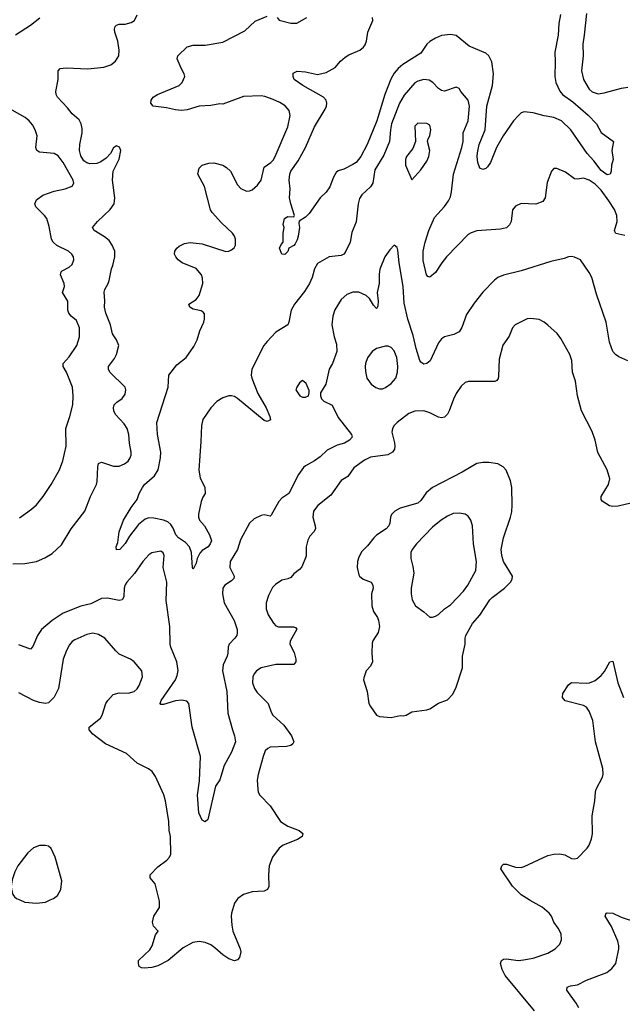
# Model space of a CAD drawing. Header units: inches. Extents: x 2057696 to 2160536, y 827480 to 1016834.
# Tile 309 of 422: x 2065216 to 2069293, y 979294 to 985955. Entities that reach past the tile are written whole.
import ezdxf

# ---------------------------------------------------------------- set-up
doc = ezdxf.new("R2010")
doc.units = ezdxf.units.IN
doc.header["$MEASUREMENT"] = 0
doc.layers.add('C0967', color=7, linetype='Continuous')
doc.layers.add('C0968', color=7, linetype='Continuous')

msp = doc.modelspace()

# ---------------------------------------------------------------- linework, layer by layer
at = {"layer": 'C0967', "color": 5}
for points, elevation in [([(2065216.4, 980000), (2065250, 979984.4), (2065330, 979978.4), (2065390, 979986), (2065421.5, 980000)], 620), ([(2066685.8, 980000), (2066670, 979978), (2066648.2, 979911.8), (2066645.8, 979890), (2066650.2, 979830), (2066658.2, 979790), (2066708.7, 979670), (2066712.7, 979650), (2066702.4, 979610), (2066690, 979594.5), (2066670, 979588.5), (2066630, 979601), (2066590, 979628.7), (2066537.2, 979677.2), (2066510, 979695.6), (2066470, 979712.4), (2066430, 979719.7), (2066388.4, 979711.6), (2066323, 979677), (2066220.3, 979590), (2066150, 979553.3), (2066110, 979543.5), (2066058, 979538), (2066040.1, 979540.1), (2066025.2, 979550), (2066019.3, 979570), (2066020.9, 979590), (2066097.3, 979662.7), (2066111.3, 979690), (2066135.1, 979764.9), (2066152.7, 979790), (2066122, 979822), (2066114.5, 979850), (2066124.5, 979890), (2066161.2, 979950), (2066162, 979990), (2066159.5, 980000)], 580), ([(2068699.7, 979250), (2068501, 979490), (2068479.7, 979530), (2068469.6, 979570), (2068476.2, 979590), (2068490, 979599.5), (2068510, 979602.8), (2068589.8, 979590.2), (2068625.9, 979594.1), (2068690, 979605.8), (2068790, 979641.1), (2068839.5, 979670), (2068870, 979702), (2068881.6, 979730), (2068879.7, 979770), (2068858.9, 979810), (2068829.8, 979849.8), (2068813.3, 979890), (2068799.1, 979910), (2068750, 979952), (2068670, 979995.4), (2068663.2, 980000)], 580), ([(2068999.7, 979270), (2068982, 979302), (2068918, 979390), (2068919.3, 979410), (2068942, 979418), (2068990, 979424.9), (2069050, 979457.4), (2069189.6, 979510.4), (2069222.9, 979537.1), (2069249.6, 979570.4), (2069269.7, 979670), (2069269.7, 979690), (2069262, 979722), (2069220.1, 979820.1), (2069178, 979890), (2069184, 979910), (2069190, 979913.4), (2069230, 979910.4), (2069284.6, 979884.6), (2069390, 979850.3)], 560)]:
    msp.add_lwpolyline(points, dxfattribs=dict(at, elevation=elevation))
at = {"layer": 'C0968', "color": 5}
for points, elevation in [([(2065170, 982274.9), (2065250, 982275.8), (2065330, 982290.4), (2065385.9, 982314.1), (2065435.2, 982344.8), (2065498, 982402), (2065564.7, 982510), (2065656.9, 982630), (2065695.8, 982730), (2065735.1, 982810), (2065739.7, 982830), (2065744.2, 982930), (2065750, 982953), (2065770, 982961.1), (2065850, 982934), (2065890, 982934.9), (2065926, 982950), (2065950, 982968), (2065963.6, 982990), (2065969.6, 983010), (2065971.3, 983030), (2065959.7, 983090), (2065955.4, 983150), (2065943.5, 983190), (2065921.8, 983221.8), (2065864, 983284), (2065853, 983310), (2065851.5, 983330), (2065856.2, 983350), (2065872.5, 983367.5), (2065910, 983393.4), (2065930, 983421), (2065934.5, 983450), (2065929.5, 983470), (2065825.7, 983570), (2065817.4, 983590), (2065816.9, 983610), (2065857, 983663), (2065871.8, 983690), (2065887, 983750), (2065872, 983790), (2065844.2, 983830), (2065829.8, 983890), (2065799.1, 983970), (2065790.7, 984010), (2065792.8, 984052.8), (2065787.6, 984112.4), (2065791.3, 984130), (2065814.5, 984170), (2065820.7, 984190), (2065836.2, 984270), (2065847.1, 984292.9), (2065860.5, 984350), (2065858.9, 984390), (2065842, 984430), (2065820.5, 984460.5), (2065790, 984486.9), (2065719.3, 984530), (2065709.4, 984550), (2065742, 984590), (2065828, 984672), (2065855.1, 984710), (2065859.7, 984750), (2065844.7, 984870), (2065847.6, 984930), (2065890, 985012), (2065901.2, 985070), (2065892.1, 985092.1), (2065870, 985101.2), (2065850, 985089), (2065830.4, 985049.6), (2065800.7, 985019.3), (2065765.8, 984994.2), (2065737.1, 984982.9), (2065690, 984980.7), (2065670, 984987.1), (2065650, 985000.9), (2065630, 985033.6), (2065621.7, 985070), (2065623.4, 985110), (2065639.3, 985190), (2065639.5, 985219.5), (2065632.8, 985250), (2065617.6, 985277.6), (2065570, 985318.4), (2065539.3, 985359.3), (2065472, 985430), (2065462.4, 985450), (2065459.7, 985470), (2065475.4, 985550), (2065477, 985610), (2065490, 985624.9), (2065530, 985628.7), (2065678, 985622), (2065786.2, 985633.8), (2065833.2, 985650), (2065864.7, 985675.3), (2065887, 985710), (2065889.6, 985750), (2065878.9, 985810), (2065860.4, 985870), (2065856.9, 985890), (2065861.6, 985910), (2065870, 985918.4), (2065890, 985924.2), (2065930, 985924.2), (2065970, 985935.3), (2065991.8, 985950), (2066010.9, 985989.1)], 560), ([(2065186.8, 985853.2), (2065290, 985918.4), (2065351.8, 985968.2)], 580), ([(2069310, 984495.4), (2069250, 984508.9), (2069242, 984522), (2069239.8, 984530), (2069259.4, 984590), (2069256.8, 984630), (2069239.4, 984670), (2069203, 984730), (2069150, 984802.7), (2069110, 984841.5), (2069070, 984869.8), (2069030, 984884), (2068990, 984876.9), (2068970, 984878.9), (2068910, 984923.6), (2068850, 984949.3), (2068830, 984949), (2068814.8, 984930), (2068785.8, 984854.2), (2068770.3, 984750), (2068755.1, 984724.9), (2068708.1, 984708.1), (2068608.4, 984711.6), (2068570, 984694), (2068550.7, 984669.3), (2068540.4, 984590), (2068530, 984566.6), (2068510, 984546.3), (2068470, 984537.4), (2068310, 984526.6), (2068270, 984513.7), (2068250, 984502), (2068104.4, 984350), (2068072.2, 984310), (2068030, 984244.5), (2067990, 984212.7), (2067978, 984218), (2067967.8, 984230), (2067945.2, 984325.2), (2067946.5, 984390), (2067958.5, 984450), (2067984.4, 984530), (2068022.2, 984617.8), (2068090, 984692.4), (2068117.3, 984730), (2068130, 984757.1), (2068138.3, 984790), (2068150.6, 984910), (2068208.3, 985090), (2068216.2, 985130), (2068217.2, 985190), (2068249.8, 985270), (2068259.8, 985370), (2068250, 985411.8), (2068200.9, 985470), (2068190, 985489), (2068170, 985499), (2068090, 985472.3), (2068070, 985477), (2068050, 985489.6), (2068011.5, 985530), (2067986.3, 985546.3), (2067950, 985551.3), (2067910, 985540.3), (2067890, 985527.2), (2067816.3, 985443.7), (2067785.7, 985390), (2067731.9, 985250), (2067724.1, 985210), (2067717.7, 985130), (2067680.8, 985039.2), (2067619.7, 984940.3), (2067605.3, 984850), (2067590, 984823.5), (2067531.7, 984770), (2067515.1, 984744.9), (2067506.7, 984710), (2067492.7, 984587.3), (2067464.2, 984515.8), (2067453.1, 984450), (2067419.2, 984380.8), (2067410, 984367.8), (2067390, 984359.1), (2067310, 984349.8), (2067230, 984305.4), (2067210.2, 984270), (2067194.2, 984210), (2067177.2, 984170), (2067143.4, 984116.6), (2067074.2, 984030), (2067053.2, 983990), (2067038, 983910), (2067030.3, 983890), (2066950, 983841.1), (2066890, 983777.2), (2066868.5, 983750), (2066786.7, 983590), (2066781, 983550), (2066786, 983530), (2066827.2, 983427.2), (2066883.9, 983330), (2066908.5, 983270), (2066912.1, 983247.9), (2066890, 983236.9), (2066870, 983242.7), (2066690, 983393.6), (2066670, 983406), (2066650, 983410.8), (2066630, 983409.8), (2066590, 983396.8), (2066550, 983373.3), (2066510, 983328.7), (2066455.4, 983250), (2066445.4, 983210), (2066442.5, 983102.5), (2066426.9, 982906.9), (2066436.9, 982856.9), (2066468, 982790), (2066470.8, 982750), (2066454.6, 982725.4), (2066444.2, 982695.8), (2066425.5, 982610), (2066426, 982590), (2066432.9, 982570), (2066465.3, 982530), (2066500.5, 982470), (2066513.4, 982430), (2066504, 982410), (2066490.7, 982390), (2066450, 982364.5), (2066434.8, 982345.2), (2066415.8, 982310), (2066410, 982278), (2066390, 982239), (2066385.1, 982250), (2066379.1, 982350), (2066363.9, 982390), (2066338.5, 982418.5), (2066290, 982449.8), (2066272.1, 982470), (2066255.1, 982515.1), (2066239.4, 982539.4), (2066218, 982558), (2066190, 982569.9), (2066123.1, 982583.1), (2066090, 982584.9), (2066064.2, 982575.8), (2066020.8, 982539.2), (2065958, 982462), (2065930, 982412.3), (2065894, 982370), (2065870, 982369.2), (2065869.5, 982389.5), (2065881, 982419), (2065888.7, 982490), (2065918, 982570), (2065970, 982654), (2066011.8, 982710), (2066023.6, 982750), (2066046.6, 982790), (2066060.5, 982810), (2066128.5, 982870), (2066152, 982910), (2066168.9, 982990), (2066171.8, 983030), (2066147.9, 983150), (2066143.5, 983230), (2066220.3, 983470), (2066226, 983550), (2066279.1, 983620.9), (2066341.4, 983670), (2066394.7, 983745.3), (2066417.4, 983790), (2066434, 983850), (2066461.8, 983910), (2066466.4, 983930), (2066465.7, 983965.7), (2066457.6, 983977.6), (2066444.9, 983984.9), (2066390, 983996), (2066368, 984010), (2066360.7, 984030), (2066410, 984061.1), (2066431, 984090), (2066454.3, 984170), (2066452.9, 984207.1), (2066445.1, 984230), (2066410, 984271.1), (2066315.1, 984310), (2066287.3, 984330), (2066272, 984350), (2066263.7, 984370), (2066266, 984390), (2066279.3, 984410), (2066295.9, 984424.1), (2066330, 984440.7), (2066370, 984447.3), (2066450, 984439.3), (2066610, 984387), (2066630, 984388.5), (2066650, 984399.1), (2066667.6, 984412.4), (2066675.1, 984430), (2066675.8, 984470), (2066669.6, 984490), (2066656.3, 984510), (2066581.3, 984581.3), (2066518.7, 984650), (2066507.9, 984667.9), (2066466.1, 984826.1), (2066422, 984910), (2066429.6, 984950), (2066450, 984970.6), (2066495.1, 984984.9), (2066530, 984986.7), (2066590.8, 984970), (2066615.9, 984955.9), (2066641.6, 984930), (2066690, 984838.8), (2066712.2, 984812.2), (2066750, 984795.5), (2066770, 984797.1), (2066790, 984804.9), (2066825.2, 984834.8), (2066850, 984870.5), (2066870, 984957.1), (2066914.3, 984990), (2066930, 985005.7), (2066944.5, 985030), (2067030.6, 985230), (2067046, 985306), (2067039.8, 985339.8), (2067012, 985372), (2066975, 985395), (2066930, 985415), (2066875.3, 985435.3), (2066850, 985439.5), (2066730, 985434.5), (2066590, 985383.9), (2066570, 985385.3), (2066510, 985374.5), (2066430, 985369.8), (2066350, 985345.8), (2066310, 985340.9), (2066270, 985344.4), (2066210, 985359.6), (2066118, 985370), (2066104, 985390), (2066106, 985410), (2066119.3, 985430), (2066149.3, 985450), (2066295.1, 985510), (2066314.5, 985530), (2066332.3, 985570), (2066329.5, 985590), (2066307.5, 985627.5), (2066280.9, 985690), (2066286.6, 985710), (2066348.1, 985771.9), (2066390, 985782.4), (2066470, 985782.4), (2066590, 985802), (2066739.4, 985880.6), (2066810, 985945.5), (2066890, 985979.5)], 540), ([(2066958, 985970), (2066972.4, 985952.4), (2067050, 985932.7), (2067090, 985932.4), (2067158, 985970)], 540), ([(2068876, 985990), (2068864.8, 985930), (2068859.4, 985850), (2068835.8, 985735.8), (2068839.7, 985670), (2068836.3, 985570), (2068843, 985530), (2068870, 985471.7), (2068888.4, 985450), (2068959.4, 985399.4), (2069062.9, 985310), (2069118, 985250), (2069151.1, 985191.1), (2069233.4, 985130), (2069223, 985070), (2069230.4, 985009.6), (2069221, 984970), (2069218.8, 984930), (2069211, 984910), (2069190, 984906), (2069150, 984935.4), (2069100.7, 985000.7), (2069054.8, 985050), (2068945.8, 985210), (2068881.5, 985270), (2068830, 985294.5), (2068765.1, 985305.1), (2068690, 985324.6), (2068630, 985330.8), (2068610, 985324.7), (2068590, 985307.8), (2068557.8, 985270), (2068486.2, 985170), (2068443.1, 985090), (2068401.1, 984990), (2068380.2, 984959.8), (2068370, 984947.8), (2068350, 984942.4), (2068330, 984951.8), (2068314.8, 984990), (2068310.9, 985029.1), (2068313.5, 985053.5), (2068324.9, 985110), (2068366, 985210), (2068375.8, 985370), (2068414.7, 985510), (2068421.4, 985590), (2068410.5, 985670), (2068390, 985709.7), (2068370, 985728), (2068256.7, 985776.7), (2068170, 985848.1), (2068130, 985856.1), (2068070.9, 985849.1), (2068028.8, 985831.2), (2067990, 985807.8), (2067970.2, 985790), (2067930, 985729.8), (2067807.8, 985652.2), (2067775.7, 985624.3), (2067750, 985594.2), (2067727, 985553), (2067686.6, 985450), (2067631.3, 985270), (2067566.2, 985110), (2067524.9, 985030), (2067491.6, 984990), (2067470, 984974.8), (2067410, 984945), (2067370, 984931.9), (2067358, 984922), (2067338.3, 984890), (2067314.7, 984825.3), (2067290, 984789.2), (2067250, 984749.2), (2067175.2, 984644.8), (2067150, 984618.4), (2067107.1, 984592.9), (2067104.5, 984575.5), (2067108.2, 984550), (2067099.3, 984490), (2067094, 984466), (2067080.7, 984439.3), (2067070, 984428), (2067038, 984410), (2067030, 984388), (2067010, 984366), (2066990, 984368), (2066974, 984410), (2066984.7, 984435.3), (2066998, 984450), (2066999, 984510), (2067006, 984550), (2066999.3, 984570), (2067006.6, 984610), (2067030, 984624), (2067070, 984621), (2067076, 984630), (2067049.7, 984709.7), (2067042.4, 984750), (2067046.6, 984810), (2067038.3, 984870), (2067043.5, 984910), (2067051.6, 984930), (2067100.1, 984999.9), (2067149.7, 985090), (2067209.7, 985230), (2067282, 985350), (2067291.5, 985370), (2067293.6, 985390), (2067289.6, 985410), (2067271.8, 985430), (2067131.6, 985510), (2067073.2, 985550), (2067066, 985570), (2067066.8, 985593.2), (2067092.9, 985607.1), (2067150, 985601.6), (2067230, 985584.9), (2067290, 985597.1), (2067350, 985632.2), (2067386.3, 985673.7), (2067419, 985701), (2067443.3, 985716.7), (2067518, 985750), (2067543.1, 985770), (2067553.9, 985786.1), (2067562.8, 985810), (2067570.8, 985870), (2067604.7, 985950), (2067603.9, 985970)], 520), ([(2069050, 985997.2), (2069035.6, 985850), (2069025.4, 985790), (2069029.1, 985710), (2069018, 985610), (2069031.1, 985551.1), (2069070, 985484.6), (2069090, 985467.7), (2069130, 985453.1), (2069170, 985459.5), (2069287.2, 985492.8), (2069330, 985499.5)], 540), ([(2065213.8, 982586.2), (2065296.3, 982643.7), (2065330, 982674), (2065375.1, 982730), (2065429.8, 982810), (2065485.1, 982910), (2065507.2, 982970), (2065529.7, 983070), (2065527.7, 983190), (2065555.6, 983270), (2065574.7, 983350), (2065577.7, 983410), (2065572.8, 983470), (2065532.9, 983570), (2065509.8, 983610), (2065509.8, 983630), (2065550, 983674.9), (2065603.5, 983750), (2065620.9, 983810), (2065620.4, 983870), (2065600, 983920), (2065564.7, 983950), (2065548.4, 983970), (2065542.2, 983990), (2065541.2, 984050), (2065506.2, 984110), (2065518.8, 984150), (2065516.5, 984170), (2065491.3, 984230), (2065496.2, 984250), (2065503.5, 984256.5), (2065550, 984281.1), (2065570, 984298), (2065582, 984330), (2065580.5, 984350), (2065569.6, 984370), (2065545.6, 984390), (2065467, 984427), (2065441.7, 984450), (2065430.9, 984470), (2065415.3, 984555.3), (2065398.5, 984610), (2065384.7, 984630), (2065324.2, 984690), (2065317.6, 984710), (2065330, 984736.4), (2065372.9, 984767.1), (2065450, 984796.1), (2065524, 984810), (2065570, 984828.2), (2065581.6, 984850), (2065578, 984870), (2065509.8, 984990), (2065475.2, 985035.2), (2065449.8, 985049.8), (2065350, 985059.1), (2065331.8, 985070), (2065325.7, 985090), (2065334.5, 985170), (2065321.7, 985210), (2065303.6, 985243.6), (2065281, 985270), (2065253.1, 985293.1), (2065130, 985362.7)], 580), ([(2069330, 983647.8), (2069270, 983674.7), (2069247.6, 983690), (2069229.7, 983710), (2069206.2, 983773.8), (2069183.6, 983910), (2069118.6, 984098.6), (2069087.3, 984210), (2069070, 984245.2), (2069011.2, 984331.2), (2068970, 984349.5), (2068950, 984353.6), (2068930, 984351.6), (2068899.9, 984340.1), (2068810, 984319.6), (2068610, 984255.8), (2068490, 984227.6), (2068450.7, 984210), (2068427.9, 984192.1), (2068349.2, 984110.8), (2068290, 984038), (2068239.9, 983960.1), (2068206.8, 983873.2), (2068190, 983844.5), (2068154.2, 983825.8), (2068090, 983809.5), (2068070, 983795.1), (2068048.8, 983770), (2067992.9, 983647.1), (2067970, 983629.6), (2067950, 983625.6), (2067930, 983638.4), (2067924.2, 983650), (2067899.5, 983730), (2067878.8, 983818.8), (2067842.3, 983930), (2067818, 984038), (2067811.1, 984150), (2067783.5, 984310), (2067775.1, 984395.1), (2067770, 984414), (2067750, 984428.7), (2067721.1, 984398.9), (2067687.3, 984350), (2067653, 984267), (2067647.5, 984232.5), (2067647.6, 984170), (2067634.3, 984110), (2067641.6, 984050), (2067639.8, 984020.2), (2067634.4, 984005.6), (2067630, 984002), (2067610, 984024), (2067582.4, 984070), (2067559.5, 984090), (2067510, 984110.9), (2067470, 984112.6), (2067430, 984095.6), (2067390, 984062.9), (2067347.6, 983992.4), (2067334.6, 983950), (2067327, 983890), (2067344.6, 983810), (2067360.6, 983760.6), (2067362, 983710), (2067333.4, 983630), (2067310.4, 983590), (2067288, 983490), (2067250.8, 983430), (2067251, 983410), (2067258, 983390), (2067273.4, 983373.4), (2067330, 983347.7), (2067370, 983263), (2067460.3, 983150), (2067464.9, 983130), (2067448.4, 983110), (2067414, 983090), (2067364.2, 983075.8), (2067297.4, 983042.6), (2067250, 982998.7), (2067210, 982969.7), (2067150, 982937.6), (2067135.1, 982924.9), (2067101.8, 982878.2), (2067038, 982750), (2066990, 982717.6), (2066970, 982695.6), (2066916.4, 982603.6), (2066910, 982597.2), (2066870, 982606), (2066850, 982600.9), (2066802.3, 982577.7), (2066770, 982549.4), (2066710, 982436), (2066689.1, 982370), (2066640.7, 982290), (2066637.6, 982250), (2066666.7, 982190), (2066664.4, 982175.6), (2066650, 982158.3), (2066604.4, 982130), (2066591.5, 982108.5), (2066588.1, 982070), (2066599.2, 982010), (2066667.9, 981890), (2066686.7, 981830), (2066688.4, 981810), (2066684.4, 981790), (2066672.7, 981770), (2066633.7, 981730), (2066626.6, 981713.4), (2066625.3, 981670), (2066620.3, 981650), (2066591.6, 981590), (2066587.1, 981550), (2066617.1, 981410), (2066623.4, 981263.4), (2066654.9, 981150), (2066670.3, 981110.3), (2066676, 981070), (2066650, 981000.9), (2066600.2, 980910), (2066570, 980812.7), (2066541.3, 980770), (2066490, 980544), (2066470, 980529.2), (2066450, 980539), (2066427.3, 980590), (2066419.7, 980710), (2066433.1, 980806.9), (2066438.9, 980970), (2066383.2, 981170), (2066360.5, 981330), (2066345.9, 981345.9), (2066312.1, 981352.1), (2066270, 981346.8), (2066190, 981322), (2066170, 981322.7), (2066165.6, 981330), (2066173.3, 981350), (2066270.7, 981490), (2066282.5, 981517.5), (2066288.5, 981551.5), (2066279.9, 981610), (2066237.5, 981710), (2066233.4, 981730), (2066231.1, 981850), (2066206.7, 982026.7), (2066210.6, 982150.6), (2066187.8, 982250), (2066193.6, 982330), (2066187.3, 982347.3), (2066170, 982359.5), (2066110, 982349.5), (2066090, 982334), (2066050, 982289.6), (2065992.5, 982207.5), (2065940.2, 982150), (2065930, 982131.6), (2065923.9, 982110), (2065920.3, 982050), (2065910, 982029.7), (2065890, 982026), (2065810, 982042.4), (2065770, 982038.4), (2065696.3, 982003.7), (2065630, 981987.5), (2065510, 981941), (2065434.9, 981890), (2065362.6, 981830), (2065336, 981790), (2065305.7, 981714.3), (2065290, 981697), (2065210, 981725.1)], 560), ([(2069350, 982684.7), (2069264.7, 982664.7), (2069230, 982662.4), (2069206.6, 982666.6), (2069157, 982697), (2069149.4, 982710), (2069149.6, 982730), (2069200.5, 982810), (2069209.6, 982850), (2069192, 982910), (2069126.7, 983026.7), (2069109.7, 983110), (2069089.7, 983170), (2069016.9, 983310), (2068989.7, 983410), (2068975.8, 983510), (2068956.9, 983570), (2068951.3, 983650), (2068937.4, 983690), (2068878.4, 983798.4), (2068852.1, 983832.1), (2068790, 983889.4), (2068764, 983910), (2068730, 983926), (2068673.8, 983933.8), (2068650, 983931.6), (2068567.3, 983890), (2068550.7, 983870), (2068526.9, 983813.1), (2068485.7, 983754.3), (2068460.9, 983659.1), (2068455.9, 983544.1), (2068453.2, 983526.8), (2068444.8, 983515.2), (2068430, 983506.9), (2068252.2, 983507.8), (2068230, 983500.7), (2068203.4, 983476.6), (2068170, 983427), (2068151.1, 983388.9), (2068122, 983310), (2068110, 983287.6), (2068090, 983266.6), (2068070, 983261.7), (2068050, 983266), (2067990, 983296.4), (2067950, 983309.7), (2067890, 983306.3), (2067849.2, 983290.8), (2067770.5, 983230), (2067750.5, 983210), (2067739.3, 983190), (2067734.4, 983165.6), (2067752.8, 983092.8), (2067754.2, 983070), (2067751, 983049), (2067738.7, 983030), (2067707.5, 983012.5), (2067590, 982994.8), (2067550, 982975.1), (2067476.5, 982923.5), (2067435.3, 982864.7), (2067390, 982837.4), (2067321.5, 982738.5), (2067232.4, 982667.6), (2067204.4, 982630), (2067198.5, 982590), (2067215.8, 982530), (2067216.5, 982510), (2067206.3, 982490), (2067178.8, 982461.2), (2067165.7, 982434.3), (2067154.4, 982390), (2067153.2, 982326.8), (2067125.2, 982254.8), (2067110, 982235.6), (2067070, 982207), (2067050, 982182), (2067030, 982171.6), (2066990, 982163.6), (2066946.3, 982133.7), (2066926.5, 982113.5), (2066899.4, 982060.6), (2066884.6, 982010), (2066884.6, 981970), (2066898, 981930), (2066932.7, 981872.7), (2066950, 981854.9), (2066967.7, 981847.7), (2067067.5, 981847.5), (2067082.4, 981842.4), (2067091.6, 981831.6), (2067045.5, 981750), (2067043.1, 981730), (2067073.6, 981673.6), (2067085.4, 981630), (2067084.4, 981610), (2067070, 981593.8), (2066950, 981593.6), (2066850, 981569.8), (2066818.7, 981550), (2066802.8, 981530), (2066794, 981510), (2066791.6, 981470), (2066805.7, 981430), (2066823.8, 981403.8), (2066898, 981330), (2066916.4, 981270), (2066928.5, 981250), (2067002.3, 981182.3), (2067054.9, 981110), (2067071.7, 981070), (2067064.4, 981055.6), (2067050, 981045.4), (2067021.1, 981038.9), (2066910, 981032.8), (2066894.4, 981025.6), (2066877.6, 981010), (2066862.3, 980970), (2066828.5, 980848.5), (2066823.7, 980810), (2066826.7, 980750), (2066830.4, 980730), (2066841.3, 980710), (2066910, 980637.1), (2066981.6, 980530), (2067030, 980498.3), (2067107.3, 980470), (2067130.7, 980450), (2067127.3, 980430), (2067096.3, 980410), (2066998.8, 980370), (2066970.6, 980350), (2066925.5, 980290), (2066904, 980230), (2066899.3, 980170), (2066902.4, 980090), (2066893.4, 980070), (2066870, 980058.7), (2066790, 980054.3), (2066730, 980037.6), (2066693, 980010), (2066685.8, 980000)], 580), ([(2066159.5, 980000), (2066132.3, 980110), (2066098, 980150), (2066098.4, 980170), (2066150, 980224.6), (2066212, 980270), (2066229.6, 980290), (2066239.6, 980310), (2066235.8, 980430), (2066228.2, 980470), (2066225.1, 980530), (2066202, 980670), (2066190.9, 980710.9), (2066135.8, 980835.8), (2066112.3, 980870), (2066088.1, 980888.1), (2066010, 980925.1), (2065938, 980990), (2065796.1, 981056.1), (2065710, 981120.7), (2065687, 981150), (2065685.1, 981170), (2065761.6, 981230), (2065773.3, 981250), (2065798.7, 981330), (2065811.6, 981350), (2065849.5, 981390), (2065890, 981402), (2065950, 981398.9), (2065990, 981410.4), (2066010.7, 981429.3), (2066024.7, 981450), (2066047.8, 981510), (2066042.9, 981550), (2065990, 981611.8), (2065965.2, 981630), (2065890, 981662.9), (2065865.5, 981685.5), (2065791.8, 981771.8), (2065750, 981796.4), (2065710, 981804.2), (2065670, 981796.1), (2065590, 981760.4), (2065571.7, 981748.3), (2065553.1, 981726.9), (2065531.6, 981688.4), (2065509.2, 981630), (2065477.4, 981430), (2065449.1, 981370.9), (2065410, 981333.6), (2065390, 981328.3), (2065350, 981336), (2065310, 981349.7), (2065210, 981400.5)], 580), ([(2068663.2, 980000), (2068610, 980035.8), (2068550, 980094), (2068472.3, 980210), (2068477.2, 980230), (2068490, 980242.8), (2068510, 980243), (2068570, 980221.1), (2068610, 980220.3), (2068630, 980225.8), (2068790, 980300.4), (2068830, 980310.4), (2068870, 980312.7), (2068904.4, 980304.4), (2068950, 980280.7), (2068970, 980277.3), (2068990, 980282.8), (2069055.3, 980350), (2069069.1, 980370.9), (2069085.6, 980414.4), (2069092, 980448), (2069088.6, 980570), (2069107.1, 980670), (2069111.1, 980730), (2069116.9, 980750), (2069158.5, 980830), (2069163.5, 980850), (2069160.9, 980890), (2069111.8, 981070), (2069093.8, 981213.8), (2069070, 981277), (2069050, 981303.6), (2069030, 981316), (2068906.5, 981346.5), (2068889.3, 981370), (2068890, 981396), (2068930, 981456), (2068949.6, 981470.4), (2069050, 981465.7), (2069070.8, 981469.2), (2069110, 981485.7), (2069150, 981519.5), (2069173.4, 981546.6), (2069210, 981610.7), (2069230, 981616), (2069262.7, 981470), (2069302.2, 981370)], 580), ([(2065421.5, 980000), (2065444, 980010), (2065472, 980030), (2065495.1, 980070), (2065502, 980130), (2065456.9, 980290), (2065430, 980349.2), (2065410, 980363.7), (2065390, 980369.5), (2065350, 980369.6), (2065310, 980351.6), (2065270, 980319.6), (2065202.6, 980230), (2065182.6, 980190), (2065164.5, 980135.5), (2065157.6, 980090), (2065159.5, 980070), (2065170, 980036), (2065181.4, 980021.4), (2065194.8, 980010), (2065216.4, 980000)], 620)]:
    msp.add_lwpolyline(points, dxfattribs=dict(at, elevation=elevation))
for points, elevation in [([(2067910, 985256), (2067890, 985235.3), (2067893.4, 985130), (2067876.4, 985083.6), (2067834, 985030), (2067825.5, 985010), (2067825.5, 984970), (2067870, 984872), (2067930, 984939.1), (2067970, 984997.3), (2067985.1, 985030), (2067991.3, 985071.3), (2067976, 985130), (2067976.5, 985143.5), (2067990, 985171.3), (2067998.7, 985210), (2067990, 985241.2), (2067970, 985254)], 560), ([(2067690, 983747.2), (2067630, 983730.8), (2067601.1, 983710), (2067570, 983666.6), (2067555.6, 983630), (2067552.9, 983610), (2067555.1, 983575.1), (2067565.7, 983530), (2067593, 983490), (2067625.9, 983465.9), (2067650, 983457.6), (2067670, 983458), (2067690, 983466.5), (2067730, 983494.9), (2067760.3, 983530), (2067772.2, 983570), (2067773.7, 983610), (2067766.8, 983670), (2067750, 983714), (2067730, 983737.4), (2067710, 983745.7)], 580), ([(2067130, 983514), (2067110, 983499), (2067090.8, 983470), (2067084, 983450), (2067111.3, 983410), (2067130, 983400.7), (2067150, 983401), (2067169, 983411), (2067175.3, 983430), (2067174, 983446), (2067154.8, 983494.8)], 560), ([(2068390, 982960.4), (2068350, 982959.8), (2068310, 982951.9), (2068210, 982894.4), (2068010, 982789.8), (2067965.9, 982754.1), (2067930, 982702.6), (2067910, 982684.1), (2067790.2, 982649.8), (2067753.4, 982630), (2067732, 982608), (2067725.5, 982590), (2067721.1, 982550), (2067713.1, 982530), (2067696, 982510), (2067630, 982467), (2067612.2, 982450), (2067570, 982394.8), (2067530, 982357.4), (2067510, 982319.5), (2067501.8, 982290), (2067499.3, 982250), (2067510, 982200.4), (2067515.8, 982190), (2067539.5, 982170), (2067593.4, 982150), (2067606.4, 982130), (2067606.7, 982110), (2067596.4, 982070), (2067598.9, 981990), (2067610, 981950.7), (2067636.5, 981910), (2067644.2, 981890), (2067650.4, 981850), (2067640.5, 981810), (2067606.2, 981753.8), (2067601.7, 981738.3), (2067598.5, 981670), (2067602.6, 981610), (2067590, 981581.2), (2067561, 981550), (2067543.6, 981503.6), (2067542, 981490), (2067566.8, 981410), (2067579.3, 981330), (2067588.9, 981308.9), (2067630, 981250.8), (2067650, 981240.5), (2067730, 981234), (2067790, 981247.7), (2067810, 981244.9), (2067830, 981250.7), (2067870, 981273.4), (2067970, 981287.3), (2067990, 981294), (2068050, 981330.6), (2068110, 981354.8), (2068145.2, 981390), (2068167.2, 981432.8), (2068212.3, 981570), (2068212, 981650), (2068229.6, 981730), (2068229.6, 981770), (2068235.6, 981790), (2068280.5, 981870), (2068330, 981927.7), (2068396.9, 982030), (2068413, 982047), (2068496.2, 982110), (2068536.2, 982150), (2068547.3, 982170), (2068549.5, 982190), (2068489.7, 982290), (2068478, 982330), (2068473.3, 982370), (2068489.7, 982449.7), (2068537.7, 982590), (2068545.2, 982625.2), (2068548.7, 982670), (2068545.1, 982790), (2068536.1, 982836.1), (2068507.8, 982907.8), (2068487.3, 982930), (2068450, 982949.7)], 620), ([(2068190, 982617.6), (2068150, 982614.7), (2068110, 982597.4), (2068068.2, 982570), (2068010, 982522.4), (2067901.3, 982410), (2067870.4, 982370), (2067861.6, 982350), (2067862.4, 982310), (2067876.7, 982256.7), (2067881.7, 982210), (2067863.7, 982110), (2067863.7, 982070), (2067872.4, 982030), (2067893.4, 981990), (2067950.3, 981950.3), (2067990, 981913.4), (2068010, 981913), (2068030, 981920.5), (2068050, 981930.6), (2068090.9, 981969.1), (2068130, 981997.4), (2068219.2, 982090), (2068248.7, 982130), (2068302.4, 982230), (2068305.8, 982290), (2068286, 982410), (2068280.5, 982530), (2068269.5, 982570), (2068250, 982596), (2068230, 982609.4)], 640)]:
    msp.add_lwpolyline(points, close=True, dxfattribs=dict(at, elevation=elevation))

doc.saveas('drawing.dxf')
